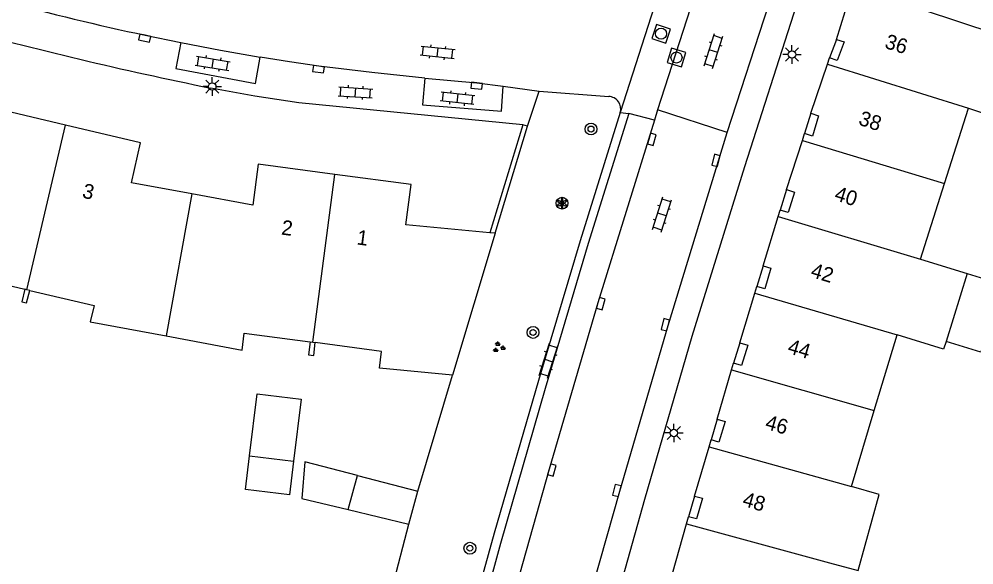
# Model space of a CAD drawing. Extents: x 124000 to 128010, y 398999 to 403000.
# Drawn here: x 126560.7 to 126625.2, y 399283 to 399319.9 of the extents above; entities that cross this region are included whole.
import ezdxf

# ---------------------------------------------------------------- set-up
doc = ezdxf.new("R2010")
doc.units = 0
for name, color, linetype in [('gg-afsc-muur', 7, 'Continuous'), ('gg-anno-huisnummerreeks BGT', 7, 'Continuous'), ('gg-bbg-bijgebouw', 7, 'Continuous'), ('gg-bbg-gedigitaliseerde bebouwing', 7, 'Continuous'), ('gg-bbg-gedigitaliseerde bijgebouw', 7, 'Continuous'), ('gg-bbg-hoofdgebouw', 7, 'Continuous'), ('gg-bbg-luifel en loopbrug', 7, 'Continuous'), ('gg-bbg-onder overbouw', 7, 'Continuous'), ('gg-bbg-pand overbouw', 7, 'Continuous'), ('gg-bbg-tussenscheiding', 7, 'Continuous'), ('gg-knt-verharding', 7, 'Continuous'), ('gg-knt-verharding nz', 7, 'Continuous'), ('gt-grn-weggrens', 7, 'Continuous'), ('gt-symb-boom', 7, 'Continuous'), ('gt-symb-groenvak', 7, 'Continuous'), ('gt-symb-klinker verharding', 7, 'Continuous'), ('gt-symb-kolk', 7, 'Continuous'), ('gt-symb-lichtmast', 7, 'Continuous'), ('gt-symb-rioolschacht', 7, 'Continuous'), ('gt-symb-solitaire heester', 7, 'Continuous')]:
    doc.layers.add(name, color=color, linetype=linetype)

# ---------------------------------------------------------------- blocks, each defined once
blk = doc.blocks.new('gt0-LMAST')
at = {"layer": 'gt-symb-lichtmast'}
for p, q in [((-0.182, 0.173), (-0.447, 0.438)), ((-0.005, 0.246), (-0.005, 0.621)), ((0.172, 0.173), (0.437, 0.438)), ((-0.255, -0.004), (-0.63, -0.004)), ((-0.182, -0.181), (-0.447, -0.446)), ((-0.005, -0.254), (-0.005, -0.629)), ((0.437, -0.446), (0.172, -0.181)), ((0.245, -0.004), (0.62, -0.004))]:
    blk.add_line(p, q, dxfattribs=at)
blk.add_circle((-0.005, -0.004), 0.25, dxfattribs=at)
blk = doc.blocks.new('gt0-KL1')
at = {"layer": 'gt-symb-klinker verharding'}
for p, q in [((-1.15, 0.3), (1.15, 0.3)), ((-1, -0.3), (-1, 0.3)), ((-0.5, 0.3), (-0.5, 0.45)), ((0, -0.3), (0, 0.3)), ((0.5, 0.3), (0.5, 0.45)), ((1, -0.3), (1, 0.3)), ((-1.15, -0.3), (1.15, -0.3)), ((-0.5, -0.45), (-0.5, -0.3)), ((0.5, -0.45), (0.5, -0.3))]:
    blk.add_line(p, q, dxfattribs=at)
blk = doc.blocks.new('gt0-KOLK')
at = {"layer": 'gt-symb-kolk'}
blk.add_lwpolyline([(0, 0), (0.375, 0), (0.375, 0.4), (-0.375, 0.4), (-0.375, 0), (0, 0)], dxfattribs=at)
blk = doc.blocks.new('gt0-SH')
at = {"layer": 'gt-symb-solitaire heester'}
blk.add_circle((0, 0), 0.4, dxfattribs=at)
for centre, start, end in [((-0.346, 0.2), 270, 30), ((-0.346, -0.2), 330, 90), ((0, 0.4), 210, 330), ((0.346, 0.2), 150, 270), ((0.346, -0.2), 90, 210), ((0, -0.4), 30, 150)]:
    blk.add_arc(centre, 0.4, start, end, dxfattribs=at)
blk = doc.blocks.new('gt0-BOOM')
at = {"layer": 'gt-symb-boom'}
for radius in [0.4, 0.2]:
    blk.add_circle((0, 0), radius, dxfattribs=at)
blk = doc.blocks.new('gt0-RS')
at = {"layer": 'gt-symb-rioolschacht'}
blk.add_lwpolyline([(-0.5, -0.5), (0.5, -0.5), (0.5, 0.5), (-0.5, 0.5)], close=True, dxfattribs=at)
blk.add_circle((0, 0), 0.375, dxfattribs=at)
blk = doc.blocks.new('gt0-GRVAK')
at = {"layer": 'gt-symb-groenvak'}
for p, q in [((-0.11, 0.189), (-0.228, 0.24)), ((-0.182, 0.153), (0.088, 0.153)), ((-0.091, 0.211), (-0.156, 0.322)), ((-0.047, 0.214), (-0.047, 0.393)), ((-0.004, 0.211), (0.061, 0.322)), ((0.015, 0.189), (0.133, 0.24)), ((0.262, -0.052), (0.197, 0.059)), ((0.305, -0.049), (0.305, 0.13)), ((0.349, -0.052), (0.414, 0.059)), ((-0.245, -0.228), (-0.363, -0.177)), ((-0.318, -0.264), (-0.047, -0.264)), ((-0.226, -0.206), (-0.291, -0.095)), ((-0.183, -0.203), (-0.183, -0.024)), ((-0.139, -0.206), (-0.074, -0.095)), ((-0.12, -0.228), (-0.002, -0.177)), ((0.243, -0.074), (0.125, -0.023)), ((0.17, -0.11), (0.441, -0.11)), ((0.368, -0.074), (0.486, -0.023))]:
    blk.add_line(p, q, dxfattribs=at)

msp = doc.modelspace()

# ---------------------------------------------------------------- linework, layer by layer
at = {"layer": 'gg-afsc-muur'}
for p, q in [((126594.762, 399312.725), (126592.532, 399305.449)), ((126592.874, 399305.418), (126595.059, 399312.641)), ((126595.059, 399312.641), (126594.762, 399312.725)), ((126587.666, 399288.002), (126589.998, 399295.818)), ((126584.405, 399275.539), (126587.054, 399285.777))]:
    msp.add_line(p, q, dxfattribs=at)
for points in [[(126561.111, 399301.637), (126560.918, 399300.776), (126561.224, 399300.703), (126561.468, 399301.553)], [(126580.401, 399298.069), (126580.28, 399297.207), (126580.643, 399297.162), (126580.727, 399298.026)]]:
    msp.add_lwpolyline(points, dxfattribs=at)
at = {"layer": 'gg-bbg-bijgebouw'}
msp.add_line((126587.054, 399285.777), (126587.666, 399288.002), dxfattribs=at)
at = {"layer": 'gg-bbg-gedigitaliseerde bebouwing'}
for p, q in [((126623.22, 399308.762), (126624.859, 399313.853)), ((126621.61, 399303.662), (126623.22, 399308.762)), ((126621.61, 399303.662), (126624.748, 399302.692)), ((126624.748, 399302.692), (126623.331, 399298.111)), ((126618.478, 399293.432), (126620.029, 399298.551)), ((126616.956, 399288.303), (126618.478, 399293.432))]:
    msp.add_line(p, q, dxfattribs=at)
for points in [[(126624.859, 399313.853), (126628.625, 399312.605), (126630.293, 399317.686)], [(126623.331, 399298.111), (126623.167, 399297.581), (126620.029, 399298.551)], [(126617.387, 399282.637), (126618.824, 399287.781), (126616.956, 399288.303)]]:
    msp.add_lwpolyline(points, dxfattribs=at)
at = {"layer": 'gg-bbg-gedigitaliseerde bijgebouw'}
for p, q in [((126576.292, 399290.392), (126579.269, 399290.028)), ((126582.961, 399286.757), (126583.594, 399289.059)), ((126583.594, 399289.059), (126587.666, 399288.002)), ((126582.961, 399286.757), (126587.054, 399285.777))]:
    msp.add_line(p, q, dxfattribs=at)
msp.add_lwpolyline([(126579.269, 399290.028), (126578.99, 399287.745), (126576.013, 399288.109), (126576.292, 399290.392)], dxfattribs=at)
at = {"layer": 'gg-bbg-hoofdgebouw'}
for p, q in [((126615.929, 399318.502), (126617.049, 399322.076)), ((126615.325, 399316.831), (126615.464, 399317.243)), ((126614.209, 399313.515), (126615.325, 399316.831)), ((126613.634, 399311.683), (126613.78, 399312.138)), ((126612.569, 399308.362), (126613.634, 399311.683)), ((126611.994, 399306.537), (126612.128, 399306.979)), ((126610.982, 399303.209), (126611.994, 399306.537)), ((126592.874, 399305.418), (126589.998, 399295.818)), ((126592.874, 399305.418), (126592.532, 399305.449)), ((126561.265, 399301.601), (126561.111, 399301.637)), ((126561.468, 399301.553), (126561.265, 399301.601)), ((126610.414, 399301.363), (126610.552, 399301.822)), ((126609.41, 399298.02), (126610.414, 399301.363)), ((126580.401, 399298.069), (126580.561, 399298.048)), ((126580.561, 399298.048), (126580.727, 399298.026)), ((126608.85, 399296.184), (126608.984, 399296.646)), ((126607.886, 399292.85), (126608.85, 399296.184)), ((126607.336, 399291), (126607.47, 399291.456)), ((126606.354, 399287.668), (126607.336, 399291)), ((126605.814, 399285.798), (126605.949, 399286.274)), ((126604.865, 399282.444), (126605.814, 399285.798))]:
    msp.add_line(p, q, dxfattribs=at)
for points in [[(126563.877, 399312.703), (126558.816, 399313.893), (126558.184, 399311.206), (126554.162, 399312.367)], [(126572.399, 399308.067), (126568.319, 399308.818), (126568.94, 399311.513), (126563.877, 399312.703)], [(126582.05, 399309.387), (126576.881, 399310.064), (126576.52, 399307.308), (126572.399, 399308.067)], [(126592.532, 399305.449), (126586.851, 399305.969), (126587.218, 399308.71), (126582.05, 399309.387)], [(126551.464, 399303.005), (126556.473, 399301.539), (126556.72, 399302.666), (126561.111, 399301.637)], [(126561.468, 399301.553), (126565.809, 399300.536), (126565.533, 399299.43), (126570.662, 399298.477)], [(126570.662, 399298.477), (126575.79, 399297.524), (126575.928, 399298.668), (126580.401, 399298.069)], [(126589.998, 399295.818), (126585.072, 399296.293), (126585.198, 399297.427), (126580.727, 399298.026)]]:
    msp.add_lwpolyline(points, dxfattribs=at)
at = {"layer": 'gg-bbg-luifel en loopbrug'}
msp.add_line((126579.823, 399287.509), (126582.961, 399286.757), dxfattribs=at)
for points in [[(126624.748, 399302.692), (126627.093, 399301.966), (126625.676, 399297.386), (126623.331, 399298.111)], [(126576.292, 399290.392), (126576.801, 399294.561), (126579.779, 399294.197), (126579.269, 399290.028)], [(126583.594, 399289.059), (126580.031, 399289.984), (126579.823, 399287.509)]]:
    msp.add_lwpolyline(points, dxfattribs=at)
at = {"layer": 'gg-bbg-onder overbouw'}
for points in [[(126615.929, 399318.502), (126616.454, 399318.338), (126615.976, 399317.071), (126615.464, 399317.243)], [(126614.209, 399313.515), (126614.73, 399313.34), (126614.304, 399311.97), (126613.78, 399312.138)], [(126612.569, 399308.362), (126613.102, 399308.191), (126612.664, 399306.816), (126612.128, 399306.979)], [(126610.982, 399303.209), (126611.508, 399303.049), (126611.088, 399301.661), (126610.552, 399301.822)], [(126609.41, 399298.02), (126609.937, 399297.862), (126609.509, 399296.483), (126608.984, 399296.646)], [(126607.886, 399292.85), (126608.414, 399292.697), (126607.998, 399291.301), (126607.47, 399291.456)], [(126606.354, 399287.668), (126606.882, 399287.513), (126606.478, 399286.124), (126605.949, 399286.274)]]:
    msp.add_lwpolyline(points, dxfattribs=at)
at = {"layer": 'gg-bbg-pand overbouw'}
for p, q in [((126615.929, 399318.502), (126615.464, 399317.243)), ((126614.209, 399313.515), (126613.78, 399312.138)), ((126612.569, 399308.362), (126612.128, 399306.979)), ((126610.982, 399303.209), (126610.552, 399301.822)), ((126609.41, 399298.02), (126608.984, 399296.646)), ((126607.886, 399292.85), (126607.47, 399291.456)), ((126606.354, 399287.668), (126605.949, 399286.274))]:
    msp.add_line(p, q, dxfattribs=at)
at = {"layer": 'gg-bbg-tussenscheiding'}
for p, q in [((126617.049, 399322.076), (126630.293, 399317.686)), ((126615.325, 399316.831), (126624.859, 399313.853)), ((126561.265, 399301.601), (126563.877, 399312.703)), ((126613.634, 399311.683), (126623.22, 399308.762)), ((126580.561, 399298.048), (126582.05, 399309.387)), ((126572.399, 399308.067), (126570.662, 399298.477)), ((126611.994, 399306.537), (126621.61, 399303.662)), ((126610.414, 399301.363), (126620.029, 399298.551)), ((126608.85, 399296.184), (126618.478, 399293.432)), ((126607.336, 399291), (126616.956, 399288.303)), ((126605.814, 399285.798), (126615.464, 399283.166)), ((126615.464, 399283.166), (126617.387, 399282.637))]:
    msp.add_line(p, q, dxfattribs=at)
at = {"layer": 'gg-knt-verharding'}
for p, q in [((126595.059, 399312.641), (126595.86, 399315.012)), ((126595.86, 399315.012), (126600.559, 399314.651)), ((126603.641, 399313.044), (126601.914, 399313.502)), ((126603.857, 399313.739), (126603.641, 399313.044)), ((126608.552, 399312.202), (126603.857, 399313.739))]:
    msp.add_line(p, q, dxfattribs=at)
for points in [[(126585.019, 399214.151), (126587.835, 399227.39), (126590.342, 399238.703), (126591.895, 399245.305), (126594.211, 399254.76), (126597.053, 399265.89), (126600.527, 399278.706), (126602.986, 399287.455), (126606.196, 399298.461), (126609.747, 399309.924), (126613.057, 399320.22), (126615.802, 399328.475), (126618.616, 399336.716), (126616.942, 399337.325)], [(126594.762, 399312.725), (126579.636, 399314.222), (126576.651, 399314.665), (126573.684, 399315.211)], [(126601.335, 399313.564), (126598.619, 399304.906), (126595.821, 399295.478), (126592.825, 399285.155), (126589.746, 399274.101), (126584.405, 399275.539)], [(126601.914, 399313.502), (126599.154, 399304.723), (126596.258, 399294.934), (126593.247, 399284.464), (126590.2, 399273.352), (126587.788, 399264.303), (126586.02, 399257.197), (126587.714, 399256.772)]]:
    msp.add_lwpolyline(points, dxfattribs=at)
for centre, radius, start, end in [((126628.628, 399585.557), 275.872, 254.7464, 258.51194), ((126600.501, 399313.789), 0.864, 344.90499, 86.14044)]:
    msp.add_arc(centre, radius, start, end, dxfattribs=at)
at = {"layer": 'gg-knt-verharding nz'}
for p, q in [((126606.635, 399322.408), (126603.857, 399313.739)), ((126608.552, 399312.202), (126611.376, 399320.856)), ((126569.258, 399318.78), (126571.652, 399318.284)), ((126593.424, 399315.333), (126595.86, 399315.012)), ((126601.335, 399313.564), (126601.914, 399313.502))]:
    msp.add_line(p, q, dxfattribs=at)
for points in [[(126571.652, 399318.284), (126571.322, 399316.538), (126576.691, 399315.528), (126577.021, 399317.299)], [(126571.652, 399318.284), (126574.333, 399317.771), (126577.021, 399317.299)], [(126588.133, 399315.881), (126584.552, 399316.255), (126580.977, 399316.684), (126578.997, 399316.98), (126577.021, 399317.299)], [(126588.133, 399315.881), (126587.97, 399314.081), (126593.321, 399313.655), (126593.424, 399315.333)], [(126588.133, 399315.881), (126591.653, 399315.567), (126593.424, 399315.333)], [(126603.641, 399313.044), (126599.828, 399300.717), (126596.525, 399289.482), (126593.417, 399278.453), (126590.083, 399266.001), (126587.714, 399256.772)], [(126591.573, 399251.618), (126594.796, 399264.341), (126598.222, 399277.122), (126601.295, 399287.991), (126604.569, 399299.183), (126608.552, 399312.202)]]:
    msp.add_lwpolyline(points, dxfattribs=at)
msp.add_arc((126606.409, 399492.746), 177.889, 254.77603, 257.94528, dxfattribs=at)
at = {"layer": 'gt-grn-weggrens'}
msp.add_line((126604.495, 399323.453), (126601.335, 399313.564), dxfattribs=at)

# ---------------------------------------------------------------- block references
at = {"layer": 'gt-symb-boom'}
for p in [(126599.357, 399312.445), (126595.442, 399298.713), (126591.177, 399284.145)]:
    msp.add_blockref('gt0-BOOM', p, dxfattribs=at)
at = {"layer": 'gt-symb-groenvak'}
msp.add_blockref('gt0-GRVAK', (126593.109, 399297.703), dxfattribs=at)
at = {"layer": 'gt-symb-klinker verharding'}
for p, rotation in [((126607.625, 399317.709), 72.23567662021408), ((126589.001, 399317.629), -6.087008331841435), ((126573.812, 399316.88), -9.207969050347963), ((126583.448, 399314.921), -3.783590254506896), ((126590.336, 399314.519), 173.57125225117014), ((126604.152, 399306.671), 72.23567662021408), ((126596.488, 399296.807), 72.19862796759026)]:
    msp.add_blockref('gt0-KL1', p, dxfattribs=dict(at, rotation=rotation))
at = {"layer": 'gt-symb-kolk'}
for p, rotation in [((126569.258, 399318.78), 167.99329169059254), ((126580.977, 399316.684), 171.89420641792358), ((126591.653, 399315.567), 173.6851155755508), ((126603.273, 399311.813), -106.6223961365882), ((126607.988, 399310.277), 75.51896562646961), ((126599.828, 399300.717), -106.73216022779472), ((126604.569, 399299.183), 75.88039706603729), ((126596.525, 399289.482), -106.07917237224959), ((126601.295, 399287.991), 76.22785456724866)]:
    msp.add_blockref('gt0-KOLK', p, dxfattribs=dict(at, rotation=rotation))
at = {"layer": 'gt-symb-lichtmast'}
for p in [(126612.934, 399317.484), (126573.784, 399315.318), (126604.957, 399291.928)]:
    msp.add_blockref('gt0-LMAST', p, dxfattribs=at)
at = {"layer": 'gt-symb-rioolschacht'}
for p, rotation in [((126604.088, 399318.882), -18.308068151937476), ((126605.128, 399317.276), -16.49622422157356)]:
    msp.add_blockref('gt0-RS', p, dxfattribs=dict(at, rotation=rotation))
at = {"layer": 'gt-symb-solitaire heester'}
msp.add_blockref('gt0-SH', (126597.402, 399307.439), dxfattribs=at)

# ---------------------------------------------------------------- texts
at = {"layer": 'gg-anno-huisnummerreeks BGT'}
for s, rotation, p in [('36', 342.6, (126619.129, 399317.935)), ('38', 341.4, (126617.358, 399312.765)), ('3', 346.8, (126564.943, 399307.83)), ('40', 342.2, (126615.732, 399307.671)), ('2', 352.5, (126578.406, 399305.326)), ('1', 352.5, (126583.5, 399304.659)), ('42', 343.1, (126614.128, 399302.476)), ('44', 343.3, (126612.572, 399297.343)), ('46', 343.9, (126611.059, 399292.218)), ('48', 343.6, (126609.524, 399287.024))]:
    msp.add_text(s, height=1, rotation=rotation, dxfattribs=at).set_placement(p)

doc.saveas('drawing.dxf')
